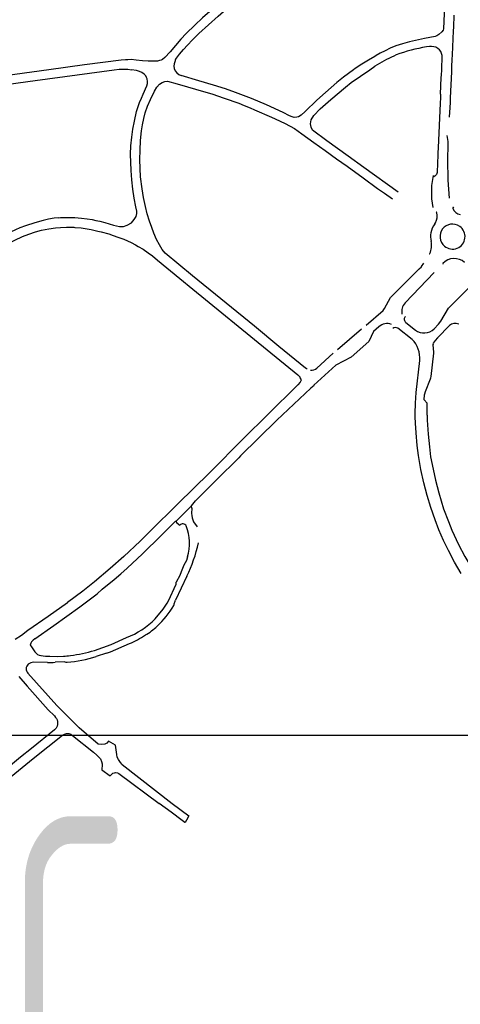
# Model space of a CAD drawing. Extents: x 148869 to 161638, y 453607 to 469810.
# Tile 824 of 1056: x 159114.99 to 159118, y 459834.45 to 459841.16. Entities that reach past the tile are written whole.
import ezdxf
from ezdxf.enums import TextEntityAlignment as Align

# ---------------------------------------------------------------- set-up
doc = ezdxf.new("R2010")
doc.units = 0
doc.layers.add('ALG1-OVERZICHT', color=1, linetype='CONTINUOUS')
doc.layers.add('LKI_V01_KANTRIJWEG', color=252, linetype='CONTINUOUS')
doc.layers.add('X-XX-AL-TEKENBLAD-KADER-G-OZ', color=1, linetype='CONTINUOUS', lineweight=25)
doc.styles.add('ISO', font='ISO.shx')

msp = doc.modelspace()

# ---------------------------------------------------------------- linework, layer by layer
at = {"layer": 'LKI_V01_KANTRIJWEG'}
for p, q in [((159117.8909, 459841.3104), (159117.8813, 459841.0976)), ((159117.8909, 459841.3104), (159117.8813, 459841.0976)), ((159117.9514, 459841.1094), (159117.9544, 459841.1923)), ((159117.9514, 459841.1094), (159117.9544, 459841.1923)), ((159117.9422, 459840.9217), (159117.9497, 459841.0858)), ((159117.9422, 459840.9217), (159117.9497, 459841.0858)), ((159117.9497, 459841.0858), (159117.9514, 459841.1094)), ((159117.9497, 459841.0858), (159117.9514, 459841.1094)), ((159117.8228, 459841.0455), (159117.7512, 459841.0315)), ((159117.8228, 459841.0455), (159117.7512, 459841.0315)), ((159117.7852, 459840.977), (159117.7651, 459840.9747)), ((159117.7852, 459840.977), (159117.7651, 459840.9747)), ((159117.412, 459840.9105), (159117.3682, 459840.8846)), ((159117.412, 459840.9105), (159117.3682, 459840.8846)), ((159117.5572, 459840.9202), (159117.5413, 459840.9126)), ((159117.5572, 459840.9202), (159117.5413, 459840.9126)), ((159117.9386, 459840.8418), (159117.9407, 459840.8887)), ((159117.9386, 459840.8418), (159117.9407, 459840.8887)), ((159117.9407, 459840.8887), (159117.9422, 459840.9217)), ((159117.9407, 459840.8887), (159117.9422, 459840.9217)), ((159117.3778, 459840.8195), (159117.4132, 459840.844)), ((159117.3778, 459840.8195), (159117.4132, 459840.844)), ((159117.8665, 459840.7826), (159117.8682, 459840.8195)), ((159117.8665, 459840.7826), (159117.8682, 459840.8195)), ((159117.9292, 459840.628), (159117.9364, 459840.805)), ((159117.9292, 459840.628), (159117.9364, 459840.805)), ((159117.9364, 459840.805), (159117.9372, 459840.8195)), ((159117.9364, 459840.805), (159117.9372, 459840.8195)), ((159117.9372, 459840.8195), (159117.9386, 459840.8418)), ((159117.9372, 459840.8195), (159117.9386, 459840.8418)), ((159117.1533, 459840.7324), (159117.076, 459840.6651)), ((159117.1533, 459840.7324), (159117.076, 459840.6651)), ((159117.8606, 459840.6536), (159117.8658, 459840.7672)), ((159117.8606, 459840.6536), (159117.8658, 459840.7672)), ((159117.8658, 459840.7672), (159117.8665, 459840.7826)), ((159117.8658, 459840.7672), (159117.8665, 459840.7826)), ((159116.3943, 459840.6888), (159116.3122, 459840.7144)), ((159116.3943, 459840.6888), (159116.3122, 459840.7144)), ((159116.4611, 459840.6643), (159116.3943, 459840.6888)), ((159116.4611, 459840.6643), (159116.3943, 459840.6888)), ((159116.2999, 459840.6543), (159116.3838, 459840.6264)), ((159116.2999, 459840.6543), (159116.3838, 459840.6264)), ((159117.8595, 459840.6285), (159117.858, 459840.5907)), ((159117.8595, 459840.6285), (159117.858, 459840.5907)), ((159117.8606, 459840.6536), (159117.8595, 459840.6285)), ((159117.8606, 459840.6536), (159117.8595, 459840.6285)), ((159117.9267, 459840.562), (159117.9281, 459840.596)), ((159117.9267, 459840.562), (159117.9281, 459840.596)), ((159117.9281, 459840.596), (159117.9292, 459840.628)), ((159117.9281, 459840.596), (159117.9292, 459840.628)), ((159116.5913, 459840.5466), (159116.7072, 459840.496)), ((159116.5913, 459840.5466), (159116.7072, 459840.496)), ((159117.9225, 459840.4972), (159117.9267, 459840.562)), ((159117.9225, 459840.4972), (159117.9267, 459840.562)), ((159116.7072, 459840.496), (159116.7321, 459840.4848)), ((159116.7072, 459840.496), (159116.7321, 459840.4848)), ((159116.914, 459840.3835), (159116.9963, 459840.3246)), ((159116.914, 459840.3835), (159116.9963, 459840.3246)), ((159117.1513, 459840.2132), (159117.2231, 459840.1621)), ((159117.1513, 459840.2132), (159117.2231, 459840.1621)), ((159117.3369, 459840.1538), (159117.2297, 459840.2308)), ((159117.3369, 459840.1538), (159117.2297, 459840.2308)), ((159117.8422, 459840.2532), (159117.839, 459840.1663)), ((159117.8422, 459840.2532), (159117.839, 459840.1663)), ((159117.5705, 459839.9848), (159117.3369, 459840.1538)), ((159117.5705, 459839.9848), (159117.3369, 459840.1538)), ((159117.839, 459840.1663), (159117.8379, 459840.1348)), ((159117.839, 459840.1663), (159117.8379, 459840.1348)), ((159117.4306, 459840.0109), (159117.4789, 459839.9776)), ((159117.4306, 459840.0109), (159117.4789, 459839.9776)), ((159117.4789, 459839.9776), (159117.5331, 459839.9405)), ((159117.4789, 459839.9776), (159117.5331, 459839.9405)), ((159115.2693, 459839.7439), (159115.3101, 459839.7465)), ((159115.2693, 459839.7439), (159115.3101, 459839.7465)), ((159115.3672, 459839.7452), (159115.4091, 459839.7411)), ((159115.3672, 459839.7452), (159115.4091, 459839.7411)), ((159117.821, 459839.7701), (159117.8266, 459839.7773)), ((159117.821, 459839.7701), (159117.8266, 459839.7773)), ((159115.6283, 459839.6897), (159115.6604, 459839.6793)), ((159115.6283, 459839.6897), (159115.6604, 459839.6793)), ((159117.5196, 459839.2667), (159117.7155, 459839.4625)), ((159117.5196, 459839.2667), (159117.7155, 459839.4625)), ((159117.7155, 459839.4625), (159117.7298, 459839.4771)), ((159117.7155, 459839.4625), (159117.7298, 459839.4771)), ((159117.8176, 459839.4379), (159117.6182, 459839.2303)), ((159117.8176, 459839.4379), (159117.6182, 459839.2303)), ((159117.9168, 459839.196), (159118.0805, 459839.3609)), ((159117.9168, 459839.196), (159118.0805, 459839.3609)), ((159117.4776, 459839.1927), (159117.5196, 459839.2667)), ((159117.4776, 459839.1927), (159117.5196, 459839.2667)), ((159117.1581, 459838.9131), (159117.3221, 459839.0536)), ((159117.1581, 459838.9131), (159117.3221, 459839.0536)), ((159117.4404, 459839.0675), (159117.4036, 459839.0348)), ((159117.4404, 459839.0675), (159117.4036, 459839.0348)), ((159117.6668, 459838.9816), (159117.5694, 459839.0574)), ((159117.6668, 459838.9816), (159117.5694, 459839.0574)), ((159117.6239, 459839.0977), (159117.6892, 459839.0453)), ((159117.6239, 459839.0977), (159117.6892, 459839.0453)), ((159117.3708, 459838.9666), (159117.2513, 459838.861)), ((159117.3708, 459838.9666), (159117.2513, 459838.861)), ((159117.0158, 459838.7864), (159117.1287, 459838.8869)), ((159117.0158, 459838.7864), (159117.1287, 459838.8869)), ((159117.2513, 459838.861), (159117.1463, 459838.8051)), ((159117.2513, 459838.861), (159117.1463, 459838.8051)), ((159117.7961, 459838.7287), (159117.8148, 459838.8875)), ((159117.7961, 459838.7287), (159117.8148, 459838.8875)), ((159116.9432, 459838.7837), (159116.9392, 459838.7865)), ((159116.9432, 459838.7837), (159116.9392, 459838.7865)), ((159117.1463, 459838.8051), (159116.9961, 459838.6694)), ((159117.1463, 459838.8051), (159116.9961, 459838.6694)), ((159116.9504, 459838.7782), (159116.9432, 459838.7837)), ((159116.9504, 459838.7782), (159116.9432, 459838.7837)), ((159116.9977, 459838.6674), (159116.9762, 459838.6489)), ((159116.9977, 459838.6674), (159116.9762, 459838.6489)), ((159116.4965, 459838.1873), (159116.4844, 459838.1754)), ((159116.4965, 459838.1873), (159116.4844, 459838.1754)), ((159116.4844, 459838.1754), (159116.3324, 459838.0248)), ((159116.4844, 459838.1754), (159116.3324, 459838.0248)), ((159116.3089, 459838.0015), (159116.2551, 459837.9482)), ((159116.3089, 459838.0015), (159116.2551, 459837.9482)), ((159116.3324, 459838.0248), (159116.3089, 459838.0015)), ((159116.3324, 459838.0248), (159116.3089, 459838.0015)), ((159116.1652, 459837.8306), (159116.1627, 459837.8466)), ((159116.1652, 459837.8306), (159116.1627, 459837.8466)), ((159116.017, 459837.8094), (159115.9328, 459837.7282)), ((159116.017, 459837.8094), (159115.9328, 459837.7282)), ((159116.0392, 459837.8308), (159116.017, 459837.8094)), ((159116.0392, 459837.8308), (159116.017, 459837.8094)), ((159116.1652, 459837.8306), (159116.1621, 459837.7958)), ((159116.1652, 459837.8306), (159116.1621, 459837.7958)), ((159116.056, 459837.7398), (159116.0501, 459837.741)), ((159116.056, 459837.7398), (159116.0501, 459837.741)), ((159116.0625, 459837.7321), (159116.0819, 459837.7167)), ((159116.0625, 459837.7321), (159116.0819, 459837.7167)), ((159116.175, 459837.7381), (159116.2002, 459837.704)), ((159116.175, 459837.7381), (159116.2002, 459837.704)), ((159115.8465, 459837.5396), (159115.8548, 459837.5477)), ((159115.8465, 459837.5396), (159115.8548, 459837.5477)), ((159116.1303, 459837.3675), (159116.0521, 459837.2044)), ((159116.1303, 459837.3675), (159116.0521, 459837.2044)), ((159115.4216, 459837.2671), (159115.3153, 459837.189)), ((159115.4216, 459837.2671), (159115.3153, 459837.189)), ((159115.9138, 459837.0783), (159115.9681, 459837.1436)), ((159115.9138, 459837.0783), (159115.9681, 459837.1436)), ((159115.0659, 459836.8931), (159115.0805, 459836.8723)), ((159115.0659, 459836.8931), (159115.0805, 459836.8723)), ((159115.0805, 459836.8723), (159115.0944, 459836.8533)), ((159115.0805, 459836.8723), (159115.0944, 459836.8533)), ((159115.5833, 459836.8431), (159115.5125, 459836.8205)), ((159115.5833, 459836.8431), (159115.5125, 459836.8205)), ((159115.1798, 459836.7805), (159115.0859, 459836.7826)), ((159115.1798, 459836.7805), (159115.0859, 459836.7826)), ((159115.2976, 459836.7836), (159115.2328, 459836.7817)), ((159115.2976, 459836.7836), (159115.2328, 459836.7817)), ((159115.3511, 459836.3793), (159115.3201, 459836.41)), ((159115.3511, 459836.3793), (159115.3201, 459836.41)), ((159115.6285, 459836.225), (159115.5958, 459836.2431)), ((159115.6285, 459836.225), (159115.5958, 459836.2431)), ((159115.5496, 459836.0488), (159115.608, 459836.0082)), ((159115.5496, 459836.0488), (159115.608, 459836.0082)), ((159115.6888, 459836.0858), (159116.0307, 459835.8195)), ((159115.6888, 459836.0858), (159116.0307, 459835.8195)), ((159116.0229, 459835.7589), (159115.9412, 459835.8195)), ((159116.0229, 459835.7589), (159115.9412, 459835.8195)), ((159116.0993, 459835.7024), (159116.0229, 459835.7589)), ((159116.0993, 459835.7024), (159116.0229, 459835.7589)), ((159116.1169, 459835.6893), (159116.0993, 459835.7024)), ((159116.1169, 459835.6893), (159116.0993, 459835.7024))]:
    msp.add_line(p, q, dxfattribs=at)
for points in [[(159116.0539, 459840.8893), (159116.0798, 459840.9257), (159116.1069, 459840.9582), (159116.134, 459840.9879), (159116.1686, 459841.0239), (159116.2109, 459841.0655), (159116.3438, 459841.1856), (159116.4155, 459841.2491), (159116.5009, 459841.3257), (159116.5873, 459841.4012), (159116.755, 459841.5498), (159116.8515, 459841.63), (159116.8968, 459841.6642), (159116.9377, 459841.692), (159116.9852, 459841.7187), (159117.0964, 459841.7698), (159117.2256, 459841.8265), (159117.3014, 459841.8586), (159117.4235, 459841.9076), (159117.5522, 459841.956), (159117.6076, 459841.9728)], [(159116.0539, 459840.8893), (159116.0798, 459840.9257), (159116.1069, 459840.9582), (159116.134, 459840.9879), (159116.1686, 459841.0239), (159116.2109, 459841.0655), (159116.3438, 459841.1856), (159116.4155, 459841.2491), (159116.5009, 459841.3257), (159116.5873, 459841.4012), (159116.755, 459841.5498), (159116.8515, 459841.63), (159116.8968, 459841.6642), (159116.9377, 459841.692), (159116.9852, 459841.7187), (159117.0964, 459841.7698), (159117.2256, 459841.8265), (159117.3014, 459841.8586), (159117.4235, 459841.9076), (159117.5522, 459841.956), (159117.6076, 459841.9728)], [(159116.4068, 459841.327), (159116.3866, 459841.305), (159116.2376, 459841.1732), (159116.1839, 459841.1243), (159116.1264, 459841.0665), (159116.0894, 459841.0285), (159116.0156, 459840.9419), (159115.9792, 459840.9026), (159115.9647, 459840.8904), (159115.956, 459840.8852), (159115.9438, 459840.8816), (159115.9291, 459840.8787), (159115.8656, 459840.8775), (159115.8289, 459840.8804), (159115.7841, 459840.8857), (159115.7495, 459840.8888)], [(159116.4068, 459841.327), (159116.3866, 459841.305), (159116.2376, 459841.1732), (159116.1839, 459841.1243), (159116.1264, 459841.0665), (159116.0894, 459841.0285), (159116.0156, 459840.9419), (159115.9792, 459840.9026), (159115.9647, 459840.8904), (159115.956, 459840.8852), (159115.9438, 459840.8816), (159115.9291, 459840.8787), (159115.8656, 459840.8775), (159115.8289, 459840.8804), (159115.7841, 459840.8857), (159115.7495, 459840.8888)], [(159117.8813, 459841.0976), (159117.8778, 459841.0894), (159117.8682, 459841.0772), (159117.8499, 459841.0608), (159117.8362, 459841.0512), (159117.8228, 459841.0455)], [(159117.8813, 459841.0976), (159117.8778, 459841.0894), (159117.8682, 459841.0772), (159117.8499, 459841.0608), (159117.8362, 459841.0512), (159117.8228, 459841.0455)], [(159117.7512, 459841.0315), (159117.648, 459841.0094), (159117.6008, 459840.9968), (159117.5559, 459840.9823), (159117.5161, 459840.9661), (159117.4819, 459840.9481), (159117.4496, 459840.9325), (159117.4213, 459840.9167), (159117.412, 459840.9105)], [(159117.7512, 459841.0315), (159117.648, 459841.0094), (159117.6008, 459840.9968), (159117.5559, 459840.9823), (159117.5161, 459840.9661), (159117.4819, 459840.9481), (159117.4496, 459840.9325), (159117.4213, 459840.9167), (159117.412, 459840.9105)], [(159115.7495, 459840.8888), (159115.7279, 459840.8882), (159115.7118, 459840.887), (159115.6823, 459840.8859), (159115.4321, 459840.8533), (159115.188, 459840.8195)], [(159115.7495, 459840.8888), (159115.7279, 459840.8882), (159115.7118, 459840.887), (159115.6823, 459840.8859), (159115.4321, 459840.8533), (159115.188, 459840.8195)], [(159117.3682, 459840.8846), (159117.3228, 459840.858), (159117.2712, 459840.8233), (159117.2661, 459840.8195)], [(159117.3682, 459840.8846), (159117.3228, 459840.858), (159117.2712, 459840.8233), (159117.2661, 459840.8195)], [(159117.8682, 459840.8195), (159117.8725, 459840.9142), (159117.872, 459840.9166)], [(159117.8682, 459840.8195), (159117.8725, 459840.9142), (159117.872, 459840.9166)], [(159115.188, 459840.8195), (159114.3761, 459840.7085), (159114.1287, 459840.6724), (159114.052, 459840.6588), (159113.9629, 459840.6308), (159113.9385, 459840.6212), (159113.8952, 459840.6057), (159113.8799, 459840.6011)], [(159115.188, 459840.8195), (159114.3761, 459840.7085), (159114.1287, 459840.6724), (159114.052, 459840.6588), (159113.9629, 459840.6308), (159113.9385, 459840.6212), (159113.8952, 459840.6057), (159113.8799, 459840.6011)], [(159114.315, 459840.6382), (159114.5138, 459840.6651), (159114.6644, 459840.6865), (159115.0959, 459840.7459), (159115.3813, 459840.7846), (159115.6341, 459840.8195)], [(159114.315, 459840.6382), (159114.5138, 459840.6651), (159114.6644, 459840.6865), (159115.0959, 459840.7459), (159115.3813, 459840.7846), (159115.6341, 459840.8195)], [(159115.6341, 459840.8195), (159115.6678, 459840.823), (159115.6941, 459840.8242), (159115.727, 459840.823), (159115.752, 459840.8195)], [(159115.6341, 459840.8195), (159115.6678, 459840.823), (159115.6941, 459840.8242), (159115.727, 459840.823), (159115.752, 459840.8195)], [(159115.7738, 459840.4697), (159115.7864, 459840.5339), (159115.7953, 459840.5631), (159115.8074, 459840.5962), (159115.82, 459840.6265), (159115.833, 459840.6538), (159115.8576, 459840.7088), (159115.8615, 459840.726), (159115.862, 459840.74), (159115.8592, 459840.7565), (159115.8556, 459840.7673), (159115.8499, 459840.7779), (159115.8401, 459840.7894), (159115.8228, 459840.8014), (159115.8074, 459840.8084), (159115.787, 459840.8136), (159115.752, 459840.8195)], [(159115.7738, 459840.4697), (159115.7864, 459840.5339), (159115.7953, 459840.5631), (159115.8074, 459840.5962), (159115.82, 459840.6265), (159115.833, 459840.6538), (159115.8576, 459840.7088), (159115.8615, 459840.726), (159115.862, 459840.74), (159115.8592, 459840.7565), (159115.8556, 459840.7673), (159115.8499, 459840.7779), (159115.8401, 459840.7894), (159115.8228, 459840.8014), (159115.8074, 459840.8084), (159115.787, 459840.8136), (159115.752, 459840.8195)], [(159116.9777, 459840.4271), (159116.973, 459840.452), (159116.9774, 459840.478), (159116.9963, 459840.5073), (159117.0404, 459840.5534), (159117.1116, 459840.6166), (159117.2121, 459840.7013), (159117.251, 459840.7319), (159117.3778, 459840.8195)], [(159116.9777, 459840.4271), (159116.973, 459840.452), (159116.9774, 459840.478), (159116.9963, 459840.5073), (159117.0404, 459840.5534), (159117.1116, 459840.6166), (159117.2121, 459840.7013), (159117.251, 459840.7319), (159117.3778, 459840.8195)], [(159117.2661, 459840.8195), (159117.1991, 459840.7693), (159117.1533, 459840.7324)], [(159117.2661, 459840.8195), (159117.1991, 459840.7693), (159117.1533, 459840.7324)], [(159115.9101, 459840.6734), (159115.9255, 459840.7011), (159115.9428, 459840.7214), (159115.9623, 459840.7336), (159115.9793, 459840.74)], [(159115.9101, 459840.6734), (159115.9255, 459840.7011), (159115.9428, 459840.7214), (159115.9623, 459840.7336), (159115.9793, 459840.74)], [(159115.9793, 459840.74), (159115.9987, 459840.7416), (159116.0636, 459840.7237), (159116.2605, 459840.6663), (159116.2999, 459840.6543)], [(159115.9793, 459840.74), (159115.9987, 459840.7416), (159116.0636, 459840.7237), (159116.2605, 459840.6663), (159116.2999, 459840.6543)], [(159116.3122, 459840.7144), (159116.2122, 459840.7436), (159116.0914, 459840.7792)], [(159116.3122, 459840.7144), (159116.2122, 459840.7436), (159116.0914, 459840.7792)], [(159116.9392, 459838.7865), (159116.7575, 459838.9339), (159116.5913, 459839.0712), (159116.1691, 459839.4158), (159115.9815, 459839.5698), (159115.9613, 459839.5935), (159115.9437, 459839.6269), (159115.9239, 459839.6622), (159115.9057, 459839.7051), (159115.8912, 459839.7435), (159115.8757, 459839.788), (159115.8603, 459839.8382), (159115.8472, 459839.8877), (159115.8335, 459839.9488), (159115.8248, 459840.0086), (159115.8153, 459840.0906), (159115.8109, 459840.1469), (159115.8094, 459840.208), (159115.8111, 459840.2709), (159115.815, 459840.3382), (159115.822, 459840.404), (159115.8283, 459840.4452), (159115.8366, 459840.4876), (159115.8467, 459840.5253), (159115.862, 459840.5713), (159115.8813, 459840.6158), (159115.9101, 459840.6734)], [(159116.9392, 459838.7865), (159116.7575, 459838.9339), (159116.5913, 459839.0712), (159116.1691, 459839.4158), (159115.9815, 459839.5698), (159115.9613, 459839.5935), (159115.9437, 459839.6269), (159115.9239, 459839.6622), (159115.9057, 459839.7051), (159115.8912, 459839.7435), (159115.8757, 459839.788), (159115.8603, 459839.8382), (159115.8472, 459839.8877), (159115.8335, 459839.9488), (159115.8248, 459840.0086), (159115.8153, 459840.0906), (159115.8109, 459840.1469), (159115.8094, 459840.208), (159115.8111, 459840.2709), (159115.815, 459840.3382), (159115.822, 459840.404), (159115.8283, 459840.4452), (159115.8366, 459840.4876), (159115.8467, 459840.5253), (159115.862, 459840.5713), (159115.8813, 459840.6158), (159115.9101, 459840.6734)], [(159116.8805, 459840.496), (159116.8627, 459840.4944), (159116.8476, 459840.4981), (159116.8299, 459840.5057), (159116.7867, 459840.5284), (159116.6726, 459840.5797), (159116.5707, 459840.6225), (159116.4611, 459840.6643)], [(159116.8805, 459840.496), (159116.8627, 459840.4944), (159116.8476, 459840.4981), (159116.8299, 459840.5057), (159116.7867, 459840.5284), (159116.6726, 459840.5797), (159116.5707, 459840.6225), (159116.4611, 459840.6643)], [(159117.076, 459840.6651), (159117.0158, 459840.6124), (159116.9369, 459840.534)], [(159117.076, 459840.6651), (159117.0158, 459840.6124), (159116.9369, 459840.534)], [(159116.3838, 459840.6264), (159116.4843, 459840.5907), (159116.5212, 459840.5755)], [(159116.3838, 459840.6264), (159116.4843, 459840.5907), (159116.5212, 459840.5755)], [(159116.5212, 459840.5755), (159116.5625, 459840.5597), (159116.5913, 459840.5466)], [(159116.5212, 459840.5755), (159116.5625, 459840.5597), (159116.5913, 459840.5466)], [(159116.9369, 459840.534), (159116.9101, 459840.5098), (159116.8923, 459840.4992), (159116.8805, 459840.496)], [(159116.9369, 459840.534), (159116.9101, 459840.5098), (159116.8923, 459840.4992), (159116.8805, 459840.496)], [(159117.858, 459840.5907), (159117.8435, 459840.2878), (159117.8422, 459840.2532)], [(159117.858, 459840.5907), (159117.8435, 459840.2878), (159117.8422, 459840.2532)], [(159115.2556, 459839.8112), (159115.269, 459839.8125), (159115.314, 459839.8133), (159115.3652, 459839.8128), (159115.4114, 459839.809), (159115.4515, 459839.8036), (159115.4856, 459839.798), (159115.5102, 459839.7931), (159115.5365, 459839.7871), (159115.5702, 459839.7784), (159115.6293, 459839.7597), (159115.6709, 459839.751), (159115.6989, 459839.752), (159115.7243, 459839.7596), (159115.7517, 459839.7767), (159115.7717, 459839.7988), (159115.7836, 459839.8203), (159115.7889, 459839.8401), (159115.7898, 459839.8559), (159115.7828, 459839.8858), (159115.7704, 459839.9442), (159115.7621, 459840.0064), (159115.755, 459840.0696), (159115.7506, 459840.1324), (159115.7469, 459840.2435), (159115.7487, 459840.3021), (159115.7551, 459840.361), (159115.763, 459840.4152), (159115.7738, 459840.4697)], [(159115.2556, 459839.8112), (159115.269, 459839.8125), (159115.314, 459839.8133), (159115.3652, 459839.8128), (159115.4114, 459839.809), (159115.4515, 459839.8036), (159115.4856, 459839.798), (159115.5102, 459839.7931), (159115.5365, 459839.7871), (159115.5702, 459839.7784), (159115.6293, 459839.7597), (159115.6709, 459839.751), (159115.6989, 459839.752), (159115.7243, 459839.7596), (159115.7517, 459839.7767), (159115.7717, 459839.7988), (159115.7836, 459839.8203), (159115.7889, 459839.8401), (159115.7898, 459839.8559), (159115.7828, 459839.8858), (159115.7704, 459839.9442), (159115.7621, 459840.0064), (159115.755, 459840.0696), (159115.7506, 459840.1324), (159115.7469, 459840.2435), (159115.7487, 459840.3021), (159115.7551, 459840.361), (159115.763, 459840.4152), (159115.7738, 459840.4697)], [(159116.7321, 459840.4848), (159116.8003, 459840.4537), (159116.8644, 459840.4181), (159116.914, 459840.3835)], [(159116.7321, 459840.4848), (159116.8003, 459840.4537), (159116.8644, 459840.4181), (159116.914, 459840.3835)], [(159117.2297, 459840.2308), (159117.0847, 459840.335), (159116.9863, 459840.4075), (159116.9777, 459840.4271)], [(159117.2297, 459840.2308), (159117.0847, 459840.335), (159116.9863, 459840.4075), (159116.9777, 459840.4271)], [(159117.9226, 459839.9452), (159117.9117, 459840.0677), (159117.9091, 459840.2075), (159117.9134, 459840.3079), (159117.912, 459840.3311), (159117.9058, 459840.3713)], [(159117.9226, 459839.9452), (159117.9117, 459840.0677), (159117.9091, 459840.2075), (159117.9134, 459840.3079), (159117.912, 459840.3311), (159117.9058, 459840.3713)], [(159116.9963, 459840.3246), (159117.0741, 459840.2681), (159117.1513, 459840.2132)], [(159116.9963, 459840.3246), (159117.0741, 459840.2681), (159117.1513, 459840.2132)], [(159117.2231, 459840.1621), (159117.3319, 459840.0833), (159117.4306, 459840.0109)], [(159117.2231, 459840.1621), (159117.3319, 459840.0833), (159117.4306, 459840.0109)], [(159117.8379, 459840.1348), (159117.8378, 459840.1195), (159117.8325, 459840.1057), (159117.8218, 459840.0944), (159117.8153, 459840.0894)], [(159117.8379, 459840.1348), (159117.8378, 459840.1195), (159117.8325, 459840.1057), (159117.8218, 459840.0944), (159117.8153, 459840.0894)], [(159117.8099, 459840.0983), (159117.7994, 459840.0301), (159117.7996, 459839.9392), (159117.8069, 459839.8818)], [(159117.8099, 459840.0983), (159117.7994, 459840.0301), (159117.7996, 459839.9392), (159117.8069, 459839.8818)], [(159115.2556, 459839.8112), (159115.2264, 459839.8083), (159115.1875, 459839.801), (159115.1495, 459839.7919), (159115.0945, 459839.7764), (159115.029, 459839.7548)], [(159115.2556, 459839.8112), (159115.2264, 459839.8083), (159115.1875, 459839.801), (159115.1495, 459839.7919), (159115.0945, 459839.7764), (159115.029, 459839.7548)], [(159115.029, 459839.7548), (159114.9915, 459839.7414), (159114.9622, 459839.7289), (159114.9273, 459839.7132), (159114.9086, 459839.7027)], [(159115.029, 459839.7548), (159114.9915, 459839.7414), (159114.9622, 459839.7289), (159114.9273, 459839.7132), (159114.9086, 459839.7027)], [(159114.9959, 459839.676), (159115.0095, 459839.682), (159115.0524, 459839.6983), (159115.0982, 459839.7146), (159115.1389, 459839.7253), (159115.1895, 459839.7349), (159115.2352, 459839.7411), (159115.2693, 459839.7439)], [(159114.9959, 459839.676), (159115.0095, 459839.682), (159115.0524, 459839.6983), (159115.0982, 459839.7146), (159115.1389, 459839.7253), (159115.1895, 459839.7349), (159115.2352, 459839.7411), (159115.2693, 459839.7439)], [(159115.3101, 459839.7465), (159115.3211, 459839.7471), (159115.3601, 459839.7459), (159115.3672, 459839.7452)], [(159115.3101, 459839.7465), (159115.3211, 459839.7471), (159115.3601, 459839.7459), (159115.3672, 459839.7452)], [(159115.4091, 459839.7411), (159115.4493, 459839.7361), (159115.4772, 459839.7312), (159115.4968, 459839.7266)], [(159115.4091, 459839.7411), (159115.4493, 459839.7361), (159115.4772, 459839.7312), (159115.4968, 459839.7266)], [(159115.4968, 459839.7266), (159115.5239, 459839.7201), (159115.5449, 459839.7145)], [(159115.4968, 459839.7266), (159115.5239, 459839.7201), (159115.5449, 459839.7145)], [(159114.9391, 459839.6492), (159114.9699, 459839.6647), (159114.9959, 459839.676)], [(159114.9391, 459839.6492), (159114.9699, 459839.6647), (159114.9959, 459839.676)], [(159115.5449, 459839.7145), (159115.5981, 459839.7004), (159115.6283, 459839.6897)], [(159115.5449, 459839.7145), (159115.5981, 459839.7004), (159115.6283, 459839.6897)], [(159115.6604, 459839.6793), (159115.701, 459839.6643), (159115.7513, 459839.6421), (159115.7812, 459839.627), (159115.7993, 459839.6153)], [(159115.6604, 459839.6793), (159115.701, 459839.6643), (159115.7513, 459839.6421), (159115.7812, 459839.627), (159115.7993, 459839.6153)], [(159115.7993, 459839.6153), (159115.8333, 459839.5958), (159115.8662, 459839.5725), (159115.8952, 459839.5507), (159115.9301, 459839.5213), (159116.0815, 459839.398), (159116.1719, 459839.3233), (159116.6774, 459838.9097), (159116.8862, 459838.7394)], [(159115.7993, 459839.6153), (159115.8333, 459839.5958), (159115.8662, 459839.5725), (159115.8952, 459839.5507), (159115.9301, 459839.5213), (159116.0815, 459839.398), (159116.1719, 459839.3233), (159116.6774, 459838.9097), (159116.8862, 459838.7394)], [(159117.7298, 459839.4771), (159117.7307, 459839.478), (159117.7468, 459839.5022)], [(159117.7298, 459839.4771), (159117.7307, 459839.478), (159117.7468, 459839.5022)], [(159117.3523, 459839.0788), (159117.47, 459839.1792), (159117.4776, 459839.1927)], [(159117.3523, 459839.0788), (159117.47, 459839.1792), (159117.4776, 459839.1927)], [(159117.8618, 459839.1054), (159117.9146, 459839.1945), (159117.9168, 459839.196)], [(159117.8618, 459839.1054), (159117.9146, 459839.1945), (159117.9168, 459839.196)], [(159117.9225, 459839.0775), (159117.8387, 459838.9924), (159117.8232, 459838.9735), (159117.8099, 459838.9553), (159117.809, 459838.952), (159117.8097, 459838.9451)], [(159117.9225, 459839.0775), (159117.8387, 459838.9924), (159117.8232, 459838.9735), (159117.8099, 459838.9553), (159117.809, 459838.952), (159117.8097, 459838.9451)], [(159117.8163, 459839.0535), (159117.8474, 459839.0846), (159117.8618, 459839.1054)], [(159117.8163, 459839.0535), (159117.8474, 459839.0846), (159117.8618, 459839.1054)], [(159117.4036, 459839.0348), (159117.3715, 459838.9679), (159117.3708, 459838.9666)], [(159117.4036, 459839.0348), (159117.3715, 459838.9679), (159117.3708, 459838.9666)], [(159117.8148, 459838.8875), (159117.8154, 459838.8951), (159117.8097, 459838.9451)], [(159117.8148, 459838.8875), (159117.8154, 459838.8951), (159117.8097, 459838.9451)], [(159117.6885, 459838.4545), (159117.6882, 459838.4761), (159117.6895, 459838.548), (159117.6939, 459838.6197), (159117.7183, 459838.8379)], [(159117.6885, 459838.4545), (159117.6882, 459838.4761), (159117.6895, 459838.548), (159117.6939, 459838.6197), (159117.7183, 459838.8379)], [(159116.9018, 459838.7193), (159116.9071, 459838.7106), (159116.9094, 459838.7043), (159116.9086, 459838.699), (159116.9031, 459838.6897), (159116.8872, 459838.6726), (159116.6799, 459838.467), (159116.5186, 459838.3084), (159116.2838, 459838.0726), (159116.0699, 459837.8604), (159116.0392, 459837.8308)], [(159116.9018, 459838.7193), (159116.9071, 459838.7106), (159116.9094, 459838.7043), (159116.9086, 459838.699), (159116.9031, 459838.6897), (159116.8872, 459838.6726), (159116.6799, 459838.467), (159116.5186, 459838.3084), (159116.2838, 459838.0726), (159116.0699, 459837.8604), (159116.0392, 459837.8308)], [(159116.8862, 459838.7394), (159116.8963, 459838.7309), (159116.9003, 459838.7259), (159116.9018, 459838.7193)], [(159116.8862, 459838.7394), (159116.8963, 459838.7309), (159116.9003, 459838.7259), (159116.9018, 459838.7193)], [(159117.7589, 459838.6271), (159117.7923, 459838.7135), (159117.7944, 459838.7203), (159117.7961, 459838.7287)], [(159117.7589, 459838.6271), (159117.7923, 459838.7135), (159117.7944, 459838.7203), (159117.7961, 459838.7287)], [(159116.9762, 459838.6489), (159116.744, 459838.4307), (159116.4965, 459838.1873)], [(159116.9762, 459838.6489), (159116.744, 459838.4307), (159116.4965, 459838.1873)], [(159117.7686, 459838.4654), (159117.7696, 459838.5467), (159117.7491, 459838.569), (159117.7513, 459838.6034), (159117.7529, 459838.611), (159117.7589, 459838.6271)], [(159117.7686, 459838.4654), (159117.7696, 459838.5467), (159117.7491, 459838.569), (159117.7513, 459838.6034), (159117.7529, 459838.611), (159117.7589, 459838.6271)], [(159117.7102, 459838.1897), (159117.7016, 459838.2597), (159117.6939, 459838.3462), (159117.6895, 459838.41), (159117.6885, 459838.4545)], [(159117.7102, 459838.1897), (159117.7016, 459838.2597), (159117.6939, 459838.3462), (159117.6895, 459838.41), (159117.6885, 459838.4545)], [(159117.7686, 459838.4654), (159117.7695, 459838.4311), (159117.7755, 459838.3368), (159117.7841, 459838.2488), (159117.7931, 459838.1824), (159117.8092, 459838.0978), (159117.8255, 459838.0231), (159117.848, 459837.936), (159117.8816, 459837.8274), (159117.9137, 459837.7407), (159117.938, 459837.6817), (159117.9836, 459837.5845)], [(159117.7686, 459838.4654), (159117.7695, 459838.4311), (159117.7755, 459838.3368), (159117.7841, 459838.2488), (159117.7931, 459838.1824), (159117.8092, 459838.0978), (159117.8255, 459838.0231), (159117.848, 459837.936), (159117.8816, 459837.8274), (159117.9137, 459837.7407), (159117.938, 459837.6817), (159117.9836, 459837.5845)], [(159118.0013, 459837.3855), (159117.9552, 459837.464), (159117.9142, 459837.544), (159117.8812, 459837.6119), (159117.8488, 459837.6846), (159117.8232, 459837.7511), (159117.7937, 459837.8371), (159117.7687, 459837.9187), (159117.7461, 459838.0043), (159117.7266, 459838.0957), (159117.7102, 459838.1897)], [(159118.0013, 459837.3855), (159117.9552, 459837.464), (159117.9142, 459837.544), (159117.8812, 459837.6119), (159117.8488, 459837.6846), (159117.8232, 459837.7511), (159117.7937, 459837.8371), (159117.7687, 459837.9187), (159117.7461, 459838.0043), (159117.7266, 459838.0957), (159117.7102, 459838.1897)], [(159116.1627, 459837.8466), (159116.1902, 459837.8827), (159116.2551, 459837.9482)], [(159116.1627, 459837.8466), (159116.1902, 459837.8827), (159116.2551, 459837.9482)], [(159116.1627, 459837.8466), (159116.056, 459837.7398), (159116.0625, 459837.7321)], [(159116.1627, 459837.8466), (159116.056, 459837.7398), (159116.0625, 459837.7321)], [(159115.9328, 459837.7282), (159115.8777, 459837.6721), (159115.811, 459837.6072), (159115.7015, 459837.5018), (159115.6069, 459837.4197), (159115.4995, 459837.3298), (159115.4216, 459837.2671)], [(159115.9328, 459837.7282), (159115.8777, 459837.6721), (159115.811, 459837.6072), (159115.7015, 459837.5018), (159115.6069, 459837.4197), (159115.4995, 459837.3298), (159115.4216, 459837.2671)], [(159115.8548, 459837.5477), (159115.9269, 459837.6179), (159116.0501, 459837.741)], [(159115.8548, 459837.5477), (159115.9269, 459837.6179), (159116.0501, 459837.741)], [(159117.9836, 459837.5845), (159118.0258, 459837.5033), (159118.0684, 459837.4298), (159118.1249, 459837.3418), (159118.1626, 459837.2862), (159118.2202, 459837.2138), (159118.3025, 459837.1186), (159118.3727, 459837.0432), (159118.4509, 459836.971), (159118.5332, 459836.9003), (159118.5888, 459836.8572), (159118.6743, 459836.7973), (159118.7523, 459836.7473), (159118.834, 459836.7022), (159119.0211, 459836.6138), (159119.0705, 459836.5911)], [(159117.9836, 459837.5845), (159118.0258, 459837.5033), (159118.0684, 459837.4298), (159118.1249, 459837.3418), (159118.1626, 459837.2862), (159118.2202, 459837.2138), (159118.3025, 459837.1186), (159118.3727, 459837.0432), (159118.4509, 459836.971), (159118.5332, 459836.9003), (159118.5888, 459836.8572), (159118.6743, 459836.7973), (159118.7523, 459836.7473), (159118.834, 459836.7022), (159119.0211, 459836.6138), (159119.0705, 459836.5911)], [(159115.6796, 459837.3845), (159115.7236, 459837.4235), (159115.828, 459837.5216), (159115.8465, 459837.5396)], [(159115.6796, 459837.3845), (159115.7236, 459837.4235), (159115.828, 459837.5216), (159115.8465, 459837.5396)], [(159116.1356, 459837.4996), (159116.1268, 459837.4757), (159116.1094, 459837.4431), (159116.0925, 459837.3989)], [(159116.1356, 459837.4996), (159116.1268, 459837.4757), (159116.1094, 459837.4431), (159116.0925, 459837.3989)], [(159115.5538, 459837.2786), (159115.6356, 459837.3456), (159115.6796, 459837.3845)], [(159115.5538, 459837.2786), (159115.6356, 459837.3456), (159115.6796, 459837.3845)], [(159116.0925, 459837.3989), (159116.083, 459837.3729), (159116.057, 459837.3279)], [(159116.0925, 459837.3989), (159116.083, 459837.3729), (159116.057, 459837.3279)], [(159116.0054, 459837.1997), (159116.0585, 459837.314), (159116.057, 459837.3279)], [(159116.0054, 459837.1997), (159116.0585, 459837.314), (159116.057, 459837.3279)], [(159115.0934, 459836.9406), (159115.2241, 459837.0325), (159115.3993, 459837.1593), (159115.5176, 459837.249), (159115.5538, 459837.2786)], [(159115.0934, 459836.9406), (159115.2241, 459837.0325), (159115.3993, 459837.1593), (159115.5176, 459837.249), (159115.5538, 459837.2786)], [(159114.9595, 459836.938), (159115.002, 459836.967), (159115.0469, 459836.9995), (159115.1847, 459837.096), (159115.3153, 459837.189)], [(159114.9595, 459836.938), (159115.002, 459836.967), (159115.0469, 459836.9995), (159115.1847, 459837.096), (159115.3153, 459837.189)], [(159115.0934, 459836.9406), (159115.0827, 459836.9326), (159115.0714, 459836.9197), (159115.0668, 459836.9122), (159115.0622, 459836.8984), (159115.0659, 459836.8931)], [(159115.0934, 459836.9406), (159115.0827, 459836.9326), (159115.0714, 459836.9197), (159115.0668, 459836.9122), (159115.0622, 459836.8984), (159115.0659, 459836.8931)], [(159115.4995, 459836.8619), (159115.6147, 459836.903), (159115.7197, 459836.9496)], [(159115.4995, 459836.8619), (159115.6147, 459836.903), (159115.7197, 459836.9496)], [(159115.5833, 459836.8431), (159115.6107, 459836.8533), (159115.7392, 459836.9083)], [(159115.5833, 459836.8431), (159115.6107, 459836.8533), (159115.7392, 459836.9083)], [(159115.1959, 459836.8221), (159115.2456, 459836.8216), (159115.2899, 459836.8232)], [(159115.1959, 459836.8221), (159115.2456, 459836.8216), (159115.2899, 459836.8232)], [(159115.3201, 459836.41), (159115.2435, 459836.486), (159115.0455, 459836.7081)], [(159115.3201, 459836.41), (159115.2435, 459836.486), (159115.0455, 459836.7081)], [(159114.9844, 459836.6853), (159115.0405, 459836.6183), (159115.1852, 459836.4577), (159115.2271, 459836.4166), (159115.2354, 459836.4061), (159115.2409, 459836.3982), (159115.2459, 459836.3896), (159115.248, 459836.3789), (159115.2479, 459836.3576), (159115.2463, 459836.3453), (159115.2399, 459836.3326), (159115.228, 459836.3205), (159115.071, 459836.1936), (159114.9959, 459836.1344), (159114.8559, 459836.02), (159114.6077, 459835.8195)], [(159114.9844, 459836.6853), (159115.0405, 459836.6183), (159115.1852, 459836.4577), (159115.2271, 459836.4166), (159115.2354, 459836.4061), (159115.2409, 459836.3982), (159115.2459, 459836.3896), (159115.248, 459836.3789), (159115.2479, 459836.3576), (159115.2463, 459836.3453), (159115.2399, 459836.3326), (159115.228, 459836.3205), (159115.071, 459836.1936), (159114.9959, 459836.1344), (159114.8559, 459836.02), (159114.6077, 459835.8195)], [(159115.5958, 459836.2431), (159115.585, 459836.2296), (159115.57, 459836.2228), (159115.551, 459836.2211), (159115.5244, 459836.2229), (159115.3958, 459836.335), (159115.3511, 459836.3793)], [(159115.5958, 459836.2431), (159115.585, 459836.2296), (159115.57, 459836.2228), (159115.551, 459836.2211), (159115.5244, 459836.2229), (159115.3958, 459836.335), (159115.3511, 459836.3793)], [(159114.7038, 459835.8195), (159114.7403, 459835.8478), (159115.0829, 459836.1264), (159115.2833, 459836.2858), (159115.2951, 459836.2917), (159115.309, 459836.2958), (159115.3257, 459836.2957), (159115.3382, 459836.2923), (159115.3513, 459836.2834), (159115.4925, 459836.1679)], [(159114.7038, 459835.8195), (159114.7403, 459835.8478), (159115.0829, 459836.1264), (159115.2833, 459836.2858), (159115.2951, 459836.2917), (159115.309, 459836.2958), (159115.3257, 459836.2957), (159115.3382, 459836.2923), (159115.3513, 459836.2834), (159115.4925, 459836.1679)], [(159115.4925, 459836.1679), (159115.5153, 459836.1482), (159115.531, 459836.1338), (159115.5404, 459836.1223), (159115.5479, 459836.1062), (159115.5516, 459836.0895), (159115.5523, 459836.073), (159115.5513, 459836.0601), (159115.5496, 459836.0488)], [(159115.4925, 459836.1679), (159115.5153, 459836.1482), (159115.531, 459836.1338), (159115.5404, 459836.1223), (159115.5479, 459836.1062), (159115.5516, 459836.0895), (159115.5523, 459836.073), (159115.5513, 459836.0601), (159115.5496, 459836.0488)], [(159115.6888, 459836.0858), (159115.6771, 459836.0976), (159115.6639, 459836.1181), (159115.656, 459836.1344), (159115.6518, 459836.1535), (159115.6443, 459836.2163), (159115.6285, 459836.225)], [(159115.6888, 459836.0858), (159115.6771, 459836.0976), (159115.6639, 459836.1181), (159115.656, 459836.1344), (159115.6518, 459836.1535), (159115.6443, 459836.2163), (159115.6285, 459836.225)], [(159115.608, 459836.0082), (159115.6179, 459836.0188), (159115.626, 459836.0246), (159115.6367, 459836.0282), (159115.6447, 459836.0294), (159115.6571, 459836.0291), (159115.6673, 459836.0224), (159115.9412, 459835.8195)], [(159115.608, 459836.0082), (159115.6179, 459836.0188), (159115.626, 459836.0246), (159115.6367, 459836.0282), (159115.6447, 459836.0294), (159115.6571, 459836.0291), (159115.6673, 459836.0224), (159115.9412, 459835.8195)], [(159116.0307, 459835.8195), (159116.1428, 459835.7346), (159116.1269, 459835.7052)], [(159116.0307, 459835.8195), (159116.1428, 459835.7346), (159116.1269, 459835.7052)], [(159116.1269, 459835.7052), (159116.1179, 459835.6885), (159116.1169, 459835.6893)], [(159116.1269, 459835.7052), (159116.1179, 459835.6885), (159116.1169, 459835.6893)]]:
    msp.add_lwpolyline(points, dxfattribs=at)
for centre, radius, start, end in [((159117.9164, 459839.9743), 1.0118, 98.60068, 110.79472), ((159117.9164, 459839.9743), 1.0118, 98.60068, 110.79472), ((159117.7992, 459840.9045), 0.0738, 9.44616, 100.93811), ((159117.7992, 459840.9045), 0.0738, 9.44616, 100.93811), ((159116.1578, 459840.8394), 0.1153, 154.33518, 185.95118), ((159116.1578, 459840.8394), 0.1153, 154.33518, 185.95118), ((159118.1515, 459839.6197), 1.4297, 115.2636, 121.0901), ((159118.1515, 459839.6197), 1.4297, 115.2636, 121.0901), ((159116.1177, 459840.8538), 0.0791, 199.47604, 250.58332), ((159116.1177, 459840.8538), 0.0791, 199.47604, 250.58332), ((159117.9511, 459839.8753), 0.00728, 87.8642, 199.50016), ((159117.9511, 459839.8753), 0.00728, 87.8642, 199.50016), ((159118.0034, 459839.8979), 0.0643, 202.89414, 262.83446), ((159118.0034, 459839.8979), 0.0643, 202.89414, 262.83446), ((159117.7435, 459839.8229), 0.0948, 331.2323, 13.76121), ((159117.7435, 459839.8229), 0.0948, 331.2323, 13.76121), ((159117.831, 459839.8441), 0.00474, 16.10506, 99.34361), ((159117.831, 459839.8441), 0.00474, 16.10506, 99.34361), ((159117.9422, 459839.6823), 0.1497, 144.07282, 169.98738), ((159117.9422, 459839.6823), 0.1497, 144.07282, 169.98738), ((159117.9422, 459839.6827), 0.085, 54.84801, 230.32299), ((159117.9422, 459839.6827), 0.085, 54.84801, 230.32299), ((159117.9425, 459839.6824), 0.085, 230.01567, 55.15533), ((159117.9425, 459839.6824), 0.085, 230.01567, 55.15533), ((159117.9363, 459839.6824), 0.1438, 169.63154, 193.02193), ((159117.9363, 459839.6824), 0.1438, 169.63154, 193.02193), ((159117.6642, 459839.6222), 0.1349, 335.80456, 11.87868), ((159117.6642, 459839.6222), 0.1349, 335.80456, 11.87868), ((159117.7827, 459839.5698), 0.00531, 279.96001, 327.64215), ((159117.7827, 459839.5698), 0.00531, 279.96001, 327.64215), ((159117.9546, 459839.4255), 0.1074, 49.31244, 136.53515), ((159117.9546, 459839.4255), 0.1074, 49.31244, 136.53515), ((159117.8806, 459839.4967), 0.00477, 145.99963, 223.07905), ((159117.8806, 459839.4967), 0.00477, 145.99963, 223.07905), ((159117.6782, 459839.1732), 0.0828, 136.42297, 193.24785), ((159117.6782, 459839.1732), 0.0828, 136.42297, 193.24785), ((159117.6408, 459839.1196), 0.0277, 136.50647, 232.42786), ((159117.6408, 459839.1196), 0.0277, 136.50647, 232.42786), ((159117.4963, 459839.0087), 0.0811, 68.08969, 133.59556), ((159117.4963, 459839.0087), 0.0811, 68.08969, 133.59556), ((159117.5537, 459839.033), 0.029, 57.2453, 130.5894), ((159117.5537, 459839.033), 0.029, 57.2453, 130.5894), ((159117.7479, 459839.1254), 0.0993, 233.77718, 313.57141), ((159117.7479, 459839.1254), 0.0993, 233.77718, 313.57141), ((159117.9605, 459839.0293), 0.0611, 66.94706, 130.74904), ((159117.9605, 459839.0293), 0.0611, 66.94706, 130.74904), ((159117.5413, 459838.8555), 0.1779, 354.3001, 45.11005), ((159117.5413, 459838.8555), 0.1779, 354.3001, 45.11005), ((159116.9785, 459838.8278), 0.0558, 265.91179, 311.98789), ((159116.9785, 459838.8278), 0.0558, 265.91179, 311.98789), ((159116.5066, 459837.8425), 0.3477, 187.71588, 197.47621), ((159116.5066, 459837.8425), 0.3477, 187.71588, 197.47621), ((159116.1016, 459837.6954), 0.0291, 31.49331, 132.68323), ((159116.1016, 459837.6954), 0.0291, 31.49331, 132.68323), ((159115.808, 459837.5911), 0.3401, 344.39966, 20.56766), ((159115.808, 459837.5911), 0.3401, 344.39966, 20.56766), ((159115.1803, 459837.8257), 1.0548, 334.25138, 347.34835), ((159115.1803, 459837.8257), 1.0548, 334.25138, 347.34835), ((159115.6577, 459837.3901), 0.3964, 321.53411, 331.2885), ((159115.6577, 459837.3901), 0.3964, 321.53411, 331.2885), ((159115.939, 459837.2118), 0.1105, 337.42082, 349.21935), ((159115.939, 459837.2118), 0.1105, 337.42082, 349.21935), ((159115.1213, 459837.5147), 0.9812, 340.74216, 341.56467), ((159115.1213, 459837.5147), 0.9812, 340.74216, 341.56467), ((159115.5095, 459837.4815), 0.6165, 312.63584, 329.5714), ((159115.5095, 459837.4815), 0.6165, 312.63584, 329.5714), ((159115.5184, 459837.4637), 0.5522, 291.38575, 315.73512), ((159115.5184, 459837.4637), 0.5522, 291.38575, 315.73512), ((159115.6496, 459837.3104), 0.3959, 299.95471, 314.50294), ((159115.6496, 459837.3104), 0.3959, 299.95471, 314.50294), ((159115.4603, 459837.5463), 0.6963, 293.60783, 303.75784), ((159115.4603, 459837.5463), 0.6963, 293.60783, 303.75784), ((159115.1382, 459836.8777), 0.0501, 209.1483, 266.92371), ((159115.1382, 459836.8777), 0.0501, 209.1483, 266.92371), ((159115.1483, 459838.0962), 1.2833, 278.39545, 285.881), ((159115.1483, 459838.0962), 1.2833, 278.39545, 285.881), ((159115.1149, 459836.6522), 0.1336, 102.53264, 120.0166), ((159115.1149, 459836.6522), 0.1336, 102.53264, 120.0166), ((159115.1981, 459837.1724), 0.3503, 259.71717, 269.65287), ((159115.1981, 459837.1724), 0.3503, 259.71717, 269.65287), ((159115.1998, 459837.0718), 0.292, 266.07861, 276.49435), ((159115.1998, 459837.0718), 0.292, 266.07861, 276.49435), ((159115.2885, 459837.1918), 0.3682, 270.10788, 277.35652), ((159115.2885, 459837.1918), 0.3682, 270.10788, 277.35652), ((159115.3079, 459836.8193), 0.0372, 253.8893, 280.21682), ((159115.3079, 459836.8193), 0.0372, 253.8893, 280.21682), ((159115.2533, 459837.6421), 0.8616, 274.07797, 287.50792), ((159115.2533, 459837.6421), 0.8616, 274.07797, 287.50792), ((159115.0759, 459836.7367), 0.0418, 131.86753, 223.32069), ((159115.0759, 459836.7367), 0.0418, 131.86753, 223.32069)]:
    msp.add_arc(centre, radius, start, end, dxfattribs=at)
at = {"layer": 'X-XX-AL-TEKENBLAD-KADER-G-OZ'}
msp.add_lwpolyline([(159112.7376, 459836.2847), (159118.8876, 459836.2847), (159118.8876, 459831.9797), (159112.7376, 459831.9797)], close=True, dxfattribs=at)

# ---------------------------------------------------------------- texts
at = {"layer": 'ALG1-OVERZICHT', "style": 'ISO', "width": 0.7}
msp.add_text('C', height=1.875, dxfattribs=at).set_placement((159114.899, 459833.2884), align=Align.BOTTOM_LEFT)

doc.saveas('drawing.dxf')
